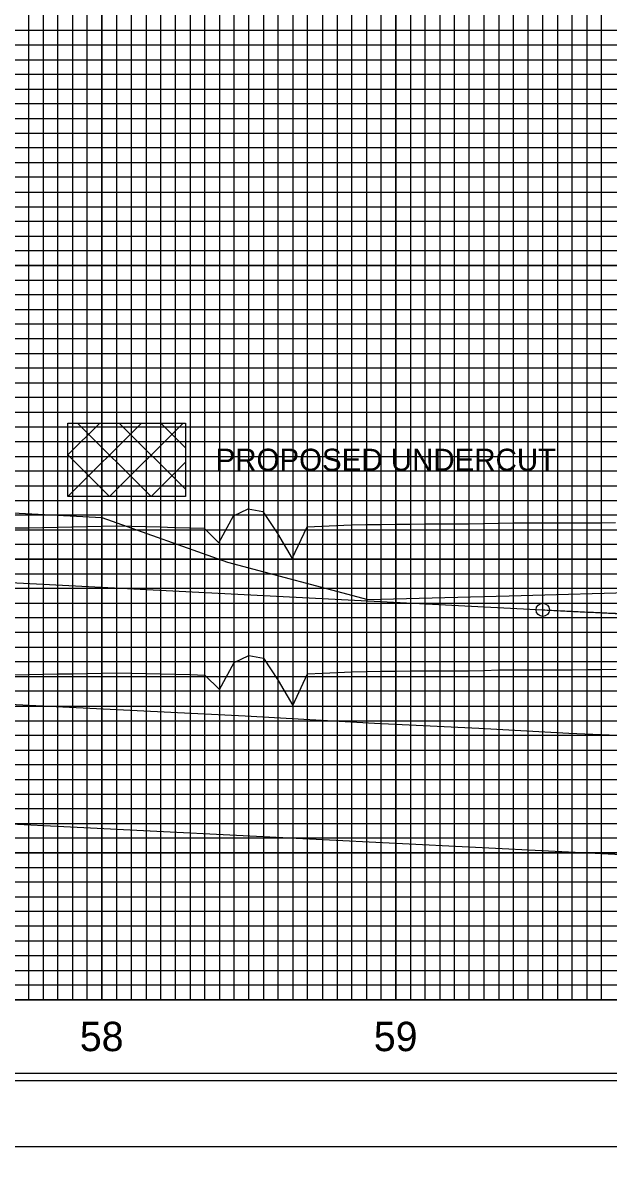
# Model space of a CAD drawing. Extents: x 2345490 to 2436403, y 465165 to 573888.
# Drawn here: x 2416668.5 to 2416867.8, y 544794.5 to 545188 of the extents above; entities that cross this region are included whole.
import ezdxf

# ---------------------------------------------------------------- set-up
doc = ezdxf.new("R2010")
doc.units = 0
for name, color, linetype in [('Old_Level_1', 7, 'Continuous'), ('Old_Level_18', 7, 'Continuous'), ('Old_Level_2', 7, 'Continuous'), ('Old_Level_3', 7, 'Continuous'), ('Old_Level_41', 7, 'Continuous'), ('Old_Level_42', 7, 'Continuous'), ('Old_Level_43', 7, 'Continuous'), ('Old_Level_5', 7, 'Continuous'), ('Old_Level_50', 7, 'Continuous'), ('Old_Level_51', 7, 'Continuous'), ('Old_Level_57', 7, 'Continuous'), ('Old_Level_61', 7, 'Continuous'), ('Old_Level_62', 7, 'Continuous'), ('Old_Level_63', 7, 'Continuous')]:
    doc.layers.add(name, color=color, linetype=linetype)

msp = doc.modelspace()

# ---------------------------------------------------------------- linework, layer by layer
at = {"layer": 'Old_Level_1'}
msp.add_lwpolyline([(2416665.325, 544966.18025), (2416670.325, 544966.245), (2416675.325, 544966.34025), (2416680.325, 544966.437), (2416685.325, 544966.53475), (2416690.325, 544966.63375), (2416695.325, 544966.734), (2416700.325, 544966.8485), (2416705.325, 544966.76325), (2416710.325, 544966.6235), (2416715.325, 544966.4845), (2416720.325, 544966.346), (2416725.325, 544966.2085), (2416730.325, 544966.07125), (2416735.325, 544961.12), (2416740.325, 544970.29475), (2416745.325, 544972.71775), (2416750.325, 544971.784), (2416755.325, 544964.2175), (2416760.325, 544955.7165), (2416765.325, 544966.54075), (2416770.325, 544966.73175), (2416775.325, 544966.96875), (2416780.325, 544967.20575), (2416785.325, 544967.32425), (2416790.325, 544967.37325), (2416795.325, 544967.4225), (2416800.325, 544967.47175), (2416805.325, 544967.52125), (2416810.325, 544967.5595), (2416815.325, 544967.55975), (2416820.325, 544967.56025), (2416825.325, 544967.61725), (2416830.325, 544967.79775), (2416835.325, 544967.852), (2416840.325, 544967.85975), (2416845.325, 544967.86775), (2416850.325, 544967.8755), (2416855.325, 544967.88325), (2416860.325, 544967.91925), (2416865.325, 544967.93725), (2416870.325, 544968.032)], dxfattribs=at)
at = {"layer": 'Old_Level_18'}
msp.add_lwpolyline([(2417945.325, 545880.52975), (2416445.325, 545880.52975), (2416445.325, 544830.52975), (2417945.325, 544830.52975)], close=True, dxfattribs=at)
at = {"layer": 'Old_Level_2'}
for p, q in [((2415645.325, 545050.22325), (2416845.325, 544988.27325)), ((2416845.325, 544988.27325), (2416992.57875, 544980.67125))]:
    msp.add_line(p, q, dxfattribs=at)
msp.add_circle((2416845.325, 544988.27325), 2.25, dxfattribs=at)
msp.add_spline([(2416845.325, 544988.27325), (2416851.325, 544987.9695), (2416857.325, 544987.67825), (2416863.325, 544987.39925), (2416869.325, 544987.13275), (2416875.325, 544986.87825), (2416881.325, 544986.63625), (2416887.325, 544986.4065), (2416893.325, 544986.18925), (2416899.325, 544985.98425), (2416905.325, 544985.7915), (2416911.325, 544985.611), (2416917.325, 544985.44275), (2416923.325, 544985.287), (2416929.325, 544985.1435), (2416935.325, 544985.01225), (2416941.325, 544984.8935), (2416947.325, 544984.787), (2416953.325, 544984.69275), (2416959.325, 544984.61075), (2416965.325, 544984.54125), (2416971.325, 544984.48375), (2416977.325, 544984.43875), (2416983.325, 544984.40625), (2416989.325, 544984.38575), (2416995.325, 544984.37775), (2417001.325, 544984.382), (2417007.325, 544984.39875), (2417013.325, 544984.4275), (2417019.325, 544984.46875), (2417025.325, 544984.5225), (2417031.325, 544984.58825), (2417037.325, 544984.6665), (2417043.325, 544984.757), (2417049.325, 544984.85975), (2417055.325, 544984.97475), (2417061.325, 544985.10225), (2417067.325, 544985.242), (2417073.325, 544985.394), (2417079.325, 544985.5585), (2417085.325, 544985.73525), (2417091.325, 544985.92425), (2417097.325, 544986.1255), (2417103.325, 544986.339), (2417109.325, 544986.565), (2417115.325, 544986.80325), (2417121.325, 544987.054), (2417127.325, 544987.31675), (2417133.325, 544987.592), (2417139.325, 544987.8795), (2417145.325, 544988.1795)], degree=3, dxfattribs=at)
at = {"layer": 'Old_Level_3'}
msp.add_line((2416470.325, 544925.12975), (2417020.325, 544897.52975), dxfattribs=at)
at = {"layer": 'Old_Level_41'}
msp.add_line((2417945.325, 544855.52975), (2416445.325, 544855.52975), dxfattribs=at)
for points in [[(2416670.325, 545880.52975), (2416670.325, 544855.52975), (2416720.325, 544855.52975), (2416720.325, 545880.52975)], [(2416695.325, 545880.52975), (2416695.325, 544855.52975), (2416745.325, 544855.52975), (2416745.325, 545880.52975)], [(2416770.325, 545880.52975), (2416770.325, 544855.52975), (2416820.325, 544855.52975), (2416820.325, 545880.52975)], [(2416795.325, 545880.52975), (2416795.325, 544855.52975), (2416845.325, 544855.52975), (2416845.325, 545880.52975)], [(2417945.325, 545180.52975), (2416445.325, 545180.52975), (2416445.325, 545130.52975), (2417945.325, 545130.52975)], [(2417945.325, 545105.52975), (2416445.325, 545105.52975), (2416445.325, 545155.52975), (2417945.325, 545155.52975)], [(2417945.325, 545080.52975), (2416445.325, 545080.52975), (2416445.325, 545030.52975), (2417945.325, 545030.52975)], [(2417945.325, 544980.52975), (2416445.325, 544980.52975), (2416445.325, 544930.52975), (2417945.325, 544930.52975)], [(2417945.325, 544905.52975), (2416445.325, 544905.52975), (2416445.325, 544955.52975), (2417945.325, 544955.52975)], [(2417945.325, 544880.52975), (2416445.325, 544880.52975)]]:
    msp.add_lwpolyline(points, dxfattribs=at)
at = {"layer": 'Old_Level_42'}
msp.add_lwpolyline([(2417945.325, 545005.52975), (2416445.325, 545005.52975), (2416445.325, 545055.52975), (2417945.325, 545055.52975)], dxfattribs=at)
at = {"layer": 'Old_Level_43'}
for points in [[(2416675.325, 545880.52975), (2416675.325, 544855.52975), (2416680.325, 544855.52975), (2416680.325, 545880.52975)], [(2416685.325, 545880.52975), (2416685.325, 544855.52975), (2416690.325, 544855.52975), (2416690.325, 545880.52975)], [(2416700.325, 545880.52975), (2416700.325, 544855.52975), (2416705.325, 544855.52975), (2416705.325, 545880.52975)], [(2416710.325, 545880.52975), (2416710.325, 544855.52975), (2416715.325, 544855.52975), (2416715.325, 545880.52975)], [(2416725.325, 545880.52975), (2416725.325, 544855.52975), (2416730.325, 544855.52975), (2416730.325, 545880.52975)], [(2416735.325, 545880.52975), (2416735.325, 544855.52975), (2416740.325, 544855.52975), (2416740.325, 545880.52975)], [(2416750.325, 545880.52975), (2416750.325, 544855.52975), (2416755.325, 544855.52975), (2416755.325, 545880.52975)], [(2416760.325, 545880.52975), (2416760.325, 544855.52975), (2416765.325, 544855.52975), (2416765.325, 545880.52975)], [(2416775.325, 545880.52975), (2416775.325, 544855.52975), (2416780.325, 544855.52975), (2416780.325, 545880.52975)], [(2416785.325, 545880.52975), (2416785.325, 544855.52975), (2416790.325, 544855.52975), (2416790.325, 545880.52975)], [(2416800.325, 545880.52975), (2416800.325, 544855.52975), (2416805.325, 544855.52975), (2416805.325, 545880.52975)], [(2416810.325, 545880.52975), (2416810.325, 544855.52975), (2416815.325, 544855.52975), (2416815.325, 545880.52975)], [(2416825.325, 545880.52975), (2416825.325, 544855.52975), (2416840.325, 544855.52975), (2416840.325, 545880.52975)], [(2416830.325, 545880.52975), (2416830.325, 544855.52975), (2416835.325, 544855.52975), (2416835.325, 545880.52975)], [(2416830.325, 545879.92975), (2416830.325, 544855.52975), (2416835.325, 544855.52975), (2416835.325, 545879.92975)], [(2416850.325, 545880.52975), (2416850.325, 544855.52975), (2416855.325, 544855.52975), (2416855.325, 545880.52975)], [(2416860.325, 545880.52975), (2416860.325, 544855.52975), (2416865.325, 544855.52975), (2416865.325, 545880.52975)], [(2417895.325, 545185.52975), (2416495.325, 545185.52975), (2416495.325, 545175.52975), (2417895.325, 545175.52975)], [(2417895.325, 545170.52975), (2416495.325, 545170.52975), (2416495.325, 545165.52975), (2417895.325, 545165.52975)], [(2417895.325, 545160.52975), (2416495.325, 545160.52975), (2416495.325, 545150.52975), (2417895.325, 545150.52975)], [(2417895.325, 545145.52975), (2416495.325, 545145.52975), (2416495.325, 545140.52975), (2417895.325, 545140.52975)], [(2417895.325, 545135.52975), (2416495.325, 545135.52975), (2416495.325, 545125.52975), (2417895.325, 545125.52975)], [(2417895.325, 545120.52975), (2416495.325, 545120.52975), (2416495.325, 545115.52975), (2417895.325, 545115.52975)], [(2417895.325, 545110.52975), (2416495.325, 545110.52975), (2416495.325, 545100.52975), (2417895.325, 545100.52975)], [(2417895.325, 545095.52975), (2416495.325, 545095.52975), (2416495.325, 545090.52975), (2417895.325, 545090.52975)], [(2417895.325, 545085.52975), (2416495.325, 545085.52975), (2416495.325, 545075.52975), (2417895.325, 545075.52975)], [(2417895.325, 545070.52975), (2416495.325, 545070.52975), (2416495.325, 545065.52975), (2417895.325, 545065.52975)], [(2417895.325, 545060.52975), (2416495.325, 545060.52975)], [(2416495.325, 545050.52975), (2417895.325, 545050.52975)], [(2417895.325, 545045.52975), (2416495.325, 545045.52975), (2416495.325, 545040.52975), (2417895.325, 545040.52975)], [(2417895.325, 545035.52975), (2416495.325, 545035.52975)], [(2416495.325, 545025.52975), (2417895.325, 545025.52975)], [(2417895.325, 545020.52975), (2416495.325, 545020.52975), (2416495.325, 545015.52975), (2417895.325, 545015.52975)], [(2417895.325, 545010.52975), (2416495.325, 545010.52975), (2416495.325, 545000.52975), (2417895.325, 545000.52975)], [(2417895.325, 544995.52975), (2416495.325, 544995.52975), (2416495.325, 544990.52975), (2417895.325, 544990.52975)], [(2417895.325, 544985.52975), (2416495.325, 544985.52975), (2416495.325, 544975.52975), (2417895.325, 544975.52975)], [(2417895.325, 544970.52975), (2416495.325, 544970.52975), (2416495.325, 544965.52975), (2417895.325, 544965.52975)], [(2417895.325, 544960.52975), (2416495.325, 544960.52975), (2416495.325, 544950.52975), (2417895.325, 544950.52975)], [(2417895.325, 544945.52975), (2416495.325, 544945.52975), (2416495.325, 544940.52975), (2417895.325, 544940.52975)], [(2417895.325, 544935.52975), (2416495.325, 544935.52975), (2416495.325, 544925.52975), (2417895.325, 544925.52975)], [(2417895.325, 544920.52975), (2416495.325, 544920.52975), (2416495.325, 544915.52975), (2417895.325, 544915.52975)], [(2417895.325, 544910.52975), (2416495.325, 544910.52975), (2416495.325, 544900.52975), (2417895.325, 544900.52975)], [(2417895.325, 544895.52975), (2416495.325, 544895.52975), (2416495.325, 544890.52975), (2417895.325, 544890.52975)], [(2417895.325, 544885.52975), (2416495.325, 544885.52975), (2416495.325, 544875.52975), (2417895.325, 544875.52975)], [(2417895.325, 544870.52975), (2416495.325, 544870.52975), (2416495.325, 544865.52975), (2417895.325, 544865.52975)], [(2417895.325, 544860.52975), (2416495.325, 544860.52975)]]:
    msp.add_lwpolyline(points, dxfattribs=at)
at = {"layer": 'Old_Level_5'}
for p, q in [((2416683.7726, 545041.02124), (2416694.63046, 545051.87911)), ((2416683.7726, 545026.87911), (2416708.7726, 545051.87911)), ((2416687.05687, 545051.87911), (2416712.05687, 545026.87911)), ((2416697.91473, 545026.87911), (2416722.91473, 545051.87911)), ((2416701.19901, 545051.87911), (2416723.7726, 545029.30552)), ((2416715.34114, 545051.87911), (2416723.7726, 545043.44765)), ((2416683.7726, 545041.02124), (2416697.91473, 545026.87911)), ((2416712.05687, 545026.87911), (2416723.7726, 545038.59484)), ((2416683.7726, 545026.87911), (2416683.7726, 545026.87911))]:
    msp.add_line(p, q, dxfattribs=at)
msp.add_lwpolyline([(2416683.7726, 545051.87911), (2416723.7726, 545051.87911), (2416723.7726, 545026.87911), (2416683.7726, 545026.87911)], close=True, dxfattribs=at)
for points in [[(2416665.325, 544966.18025), (2416670.325, 544966.245), (2416675.325, 544966.34025), (2416680.325, 544966.437), (2416685.325, 544966.53475), (2416690.325, 544966.63375), (2416695.325, 544966.734), (2416700.325, 544966.8485), (2416705.325, 544966.76325), (2416710.325, 544966.6235), (2416715.325, 544966.4845), (2416720.325, 544966.346), (2416725.325, 544966.2085), (2416730.325, 544966.07125), (2416735.325, 544961.12), (2416740.325, 544970.29475), (2416745.325, 544972.71775), (2416750.325, 544971.784), (2416755.325, 544964.2175), (2416760.325, 544955.7165), (2416765.325, 544966.54075), (2416770.325, 544966.73175), (2416775.325, 544966.96875), (2416780.325, 544967.20575), (2416785.325, 544967.32425), (2416790.325, 544967.37325), (2416795.325, 544967.4225), (2416800.325, 544967.47175), (2416805.325, 544967.52125), (2416810.325, 544967.5595), (2416815.325, 544967.55975), (2416820.325, 544967.56025), (2416825.325, 544967.61725), (2416830.325, 544967.79775), (2416835.325, 544967.852), (2416840.325, 544967.85975), (2416845.325, 544967.86775), (2416850.325, 544967.8755), (2416855.325, 544967.88325), (2416860.325, 544967.91925), (2416865.325, 544967.93725), (2416870.325, 544968.032)], [(2416665.325, 544966.18025), (2416670.325, 544966.245), (2416675.325, 544966.34025), (2416680.325, 544966.437), (2416685.325, 544966.53475), (2416690.325, 544966.63375), (2416695.325, 544966.734), (2416700.325, 544966.8485), (2416705.325, 544966.76325), (2416710.325, 544966.6235), (2416715.325, 544966.4845), (2416720.325, 544966.346), (2416725.325, 544966.2085), (2416730.325, 544966.07125), (2416735.325, 544961.12), (2416740.325, 544970.29475), (2416745.325, 544972.71775), (2416750.325, 544971.784), (2416755.325, 544964.2175), (2416760.325, 544955.7165), (2416765.325, 544966.54075), (2416770.325, 544966.73175), (2416775.325, 544966.96875), (2416780.325, 544967.20575), (2416785.325, 544967.32425), (2416790.325, 544967.37325), (2416795.325, 544967.4225), (2416800.325, 544967.47175), (2416805.325, 544967.52125), (2416810.325, 544967.5595), (2416815.325, 544967.55975), (2416820.325, 544967.56025), (2416825.325, 544967.61725), (2416830.325, 544967.79775), (2416835.325, 544967.852), (2416840.325, 544967.85975), (2416845.325, 544967.86775), (2416850.325, 544967.8755), (2416855.325, 544967.88325), (2416860.325, 544967.91925), (2416865.325, 544967.93725), (2416870.325, 544968.032)], [(2416878.80055, 544945.10211), (2416854.16382, 544946.16748), (2416823.53436, 544947.89871), (2416788.11072, 544949.62995), (2416744.03094, 544952.02703), (2416675.04808, 544955.48949), (2416612.05793, 544958.68561)], [(2416878.80055, 544945.10211), (2416854.16382, 544946.16748), (2416823.53436, 544947.89871), (2416788.11072, 544949.62995), (2416744.03094, 544952.02703), (2416675.04808, 544955.48949), (2416612.05793, 544958.68561)]]:
    msp.add_lwpolyline(points, dxfattribs=at)
at = {"layer": 'Old_Level_50'}
msp.add_lwpolyline([(2417957.825, 545883.07975), (2416291.325, 545883.07975), (2416291.325, 544827.97975), (2417957.825, 544827.97975)], close=True, dxfattribs=at)
at = {"layer": 'Old_Level_51'}
msp.add_lwpolyline([(2417962.325, 545905.52975), (2416278.325, 545905.52975), (2416278.325, 544805.52975), (2417962.325, 544805.52975)], close=True, dxfattribs=at)
at = {"layer": 'Old_Level_57'}
for p, q in [((2416695.32475, 544855.62975), (2416695.32475, 545405.62975)), ((2416695.32475, 544855.52975), (2416695.32475, 545405.52975)), ((2416795.32475, 544855.62975), (2416795.32475, 545405.62975)), ((2416795.32475, 544855.52975), (2416795.32475, 545405.52975)), ((2410845.32525, 545155.52975), (2417795.32475, 545155.52975)), ((2410845.32525, 545105.52975), (2417795.32475, 545105.52975)), ((2410845.32525, 545055.52975), (2417795.32475, 545055.52975)), ((2410845.32525, 545005.52975), (2417795.32475, 545005.52975)), ((2410845.32525, 544955.52975), (2417795.32475, 544955.52975)), ((2410845.325, 544905.52975), (2417795.32475, 544905.52975)), ((2410845.32525, 544855.52975), (2417795.32475, 544855.52975))]:
    msp.add_line(p, q, dxfattribs=at)
at = {"layer": 'Old_Level_61'}
msp.add_lwpolyline([(2416665.105, 545016.17975), (2416670.105, 545016.2445), (2416675.105, 545016.33975), (2416680.105, 545016.4365), (2416685.105, 545016.53425), (2416690.105, 545016.63325), (2416695.105, 545016.7335), (2416700.105, 545016.848), (2416705.105, 545016.76275), (2416710.105, 545016.623), (2416715.105, 545016.484), (2416720.105, 545016.3455), (2416725.105, 545016.208), (2416730.105, 545016.07075), (2416735.105, 545011.1195), (2416740.105, 545020.29425), (2416745.105, 545022.71725), (2416750.105, 545021.7835), (2416755.105, 545014.217), (2416760.105, 545005.716), (2416765.105, 545016.54025), (2416770.105, 545016.73125), (2416775.105, 545016.96825), (2416780.105, 545017.20525), (2416785.105, 545017.32375), (2416790.105, 545017.37275), (2416795.105, 545017.422), (2416800.105, 545017.47125), (2416805.105, 545017.52075), (2416810.105, 545017.559), (2416815.105, 545017.55925), (2416820.105, 545017.55975), (2416825.105, 545017.61675), (2416830.105, 545017.79725), (2416835.105, 545017.8515), (2416840.105, 545017.85925), (2416845.105, 545017.86725), (2416850.105, 545017.875), (2416855.105, 545017.88275), (2416860.105, 545017.91875), (2416865.105, 545017.93675), (2416870.105, 545018.0315)], dxfattribs=at)
at = {"layer": 'Old_Level_62'}
msp.add_circle((2417125.67262, 545015.45712), 701.56794, dxfattribs=at)
at = {"layer": 'Old_Level_63'}
msp.add_line((2410895.325, 544855.52975), (2417769.23375, 544855.52975), dxfattribs=at)
msp.add_lwpolyline([(2416495.325, 545036.3297), (2416545.325, 545027.4297), (2416595.325, 545024.9297), (2416645.325, 545022.3297), (2416695.325, 545019.7297), (2416738.025, 545004.5297), (2416785.785, 544991.8297), (2416833.895, 544993.0297), (2416882.325, 544994.4297), (2416930.155, 544995.8297), (2416978.325, 544997.3297), (2417019.235, 545003.5297), (2417069.235, 545004.3297), (2417119.235, 545006.0297), (2417169.235, 545008.4297), (2417219.235, 545009.7297), (2417269.235, 545033.1297), (2417319.235, 545001.2297), (2417369.235, 545008.3297), (2417419.235, 545008.3297), (2417469.235, 545018.5297), (2417519.235, 545018.3297), (2417569.235, 545013.5297), (2417619.235, 545010.6297)], dxfattribs=at)

# ---------------------------------------------------------------- texts
at = {"layer": 'Old_Level_1'}
for s, p in [('58', (2416687.79325, 544838.0295)), ('59', (2416787.8355, 544838.0295))]:
    msp.add_text(s, height=10.000001, dxfattribs=at).set_placement(p)
at = {"layer": 'Old_Level_5'}
msp.add_text('PROPOSED UNDERCUT', height=7.5, dxfattribs=at).set_placement((2416733.98789, 545035.62911))

doc.saveas('drawing.dxf')
